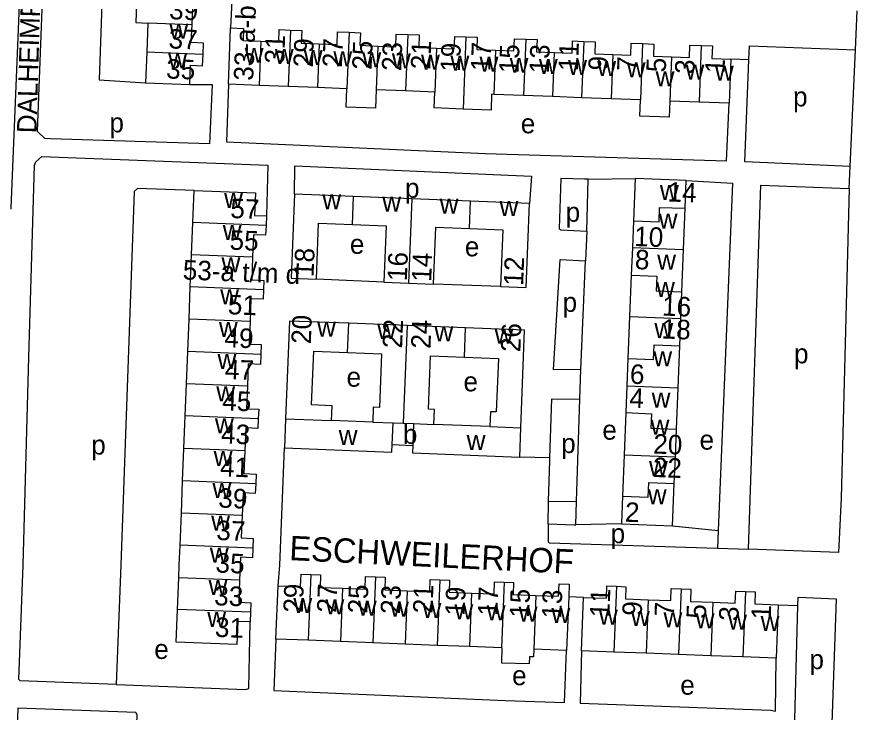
# Model space of a CAD drawing. Extents: x 159675 to 162108, y 386471 to 388472.
# Drawn here: x 161127.7 to 161300, y 387069.9 to 387212.5 of the extents above; entities that cross this region are included whole.
import ezdxf

# ---------------------------------------------------------------- set-up
doc = ezdxf.new("R2010")
doc.units = 0
for name, color, linetype in [('BLT_Basislijn', 7, 'Continuous'), ('BLT_Bebouwing', 7, 'Continuous'), ('BLT_Centroide', 7, 'Continuous'), ('BLT_Huisnummer', 7, 'Continuous'), ('BLT_Huisnummer_ tussenligend', 7, 'Continuous'), ('BLT_Huisnummer_reeks', 7, 'Continuous'), ('BLT_Onderverdeling_panden', 7, 'Continuous'), ('BLT_Straatnaam', 7, 'Continuous'), ('BLT_Straatnaam_verkleind', 7, 'Continuous')]:
    doc.layers.add(name, color=color, linetype=linetype)

msp = doc.modelspace()

# ---------------------------------------------------------------- linework, layer by layer
at = {"layer": 'BLT_Basislijn'}
for p, q in [((161299.66, 387205.69), (161299.99, 387213.67)), ((161298.52, 387181.75), (161299.66, 387205.69)), ((161277.77, 387203.67), (161274.11, 387203.8)), ((161298.35, 387177.28), (161298.52, 387181.75)), ((161244.59, 387168.52), (161244.82, 387179.19)), ((161244.82, 387179.19), (161254.45, 387179.31)), ((161244.59, 387168.52), (161244.31, 387162.41)), ((161130.16, 387142.69), (161130.85, 387165.68)), ((161243.36, 387140.15), (161244.31, 387162.41)), ((161202.94, 387158.06), (161189.11, 387158.7)), ((161226.88, 387157.17), (161213.15, 387157.66)), ((161243.1, 387134.08), (161243.36, 387140.15)), ((161242.44, 387113.09), (161243.1, 387134.08)), ((161236.96, 387122.02), (161230.82, 387122.2)), ((161236.64, 387108.53), (161236.73, 387113.18)), ((161236.73, 387113.18), (161242.44, 387113.09)), ((161242.28, 387108.29), (161242.44, 387113.09)), ((161251.65, 387108.5), (161242.28, 387108.29)), ((161262.15, 387108.09), (161271.51, 387107.17)), ((161271.51, 387107.17), (161271.37, 387103.53)), ((161271.37, 387103.53), (161277.69, 387103.33)), ((161243.87, 387093.43), (161240.85, 387093.57)), ((161283.79, 387091.93), (161287.84, 387091.76))]:
    msp.add_line(p, q, dxfattribs=at)
for points in [[(161126.51, 387173.05), (161126.52, 387173.33), (161129.68, 387250)], [(161163.14, 387198.59), (161167.73, 387198.59), (161167.19, 387186.45), (161134.57, 387187.42), (161133.46, 387187.51), (161131.95, 387188.94), (161134.25, 387250)], [(161146.37, 387250), (161144.56, 387199.56), (161154.07, 387198.96)], [(161177.7, 387236.48), (161172.78, 387236.54), (161171.51, 387210.2)], [(161277.77, 387203.67), (161277.88, 387206.54), (161299.66, 387205.69)], [(161298.52, 387181.75), (161276.95, 387182.7), (161277.77, 387203.67)], [(161171.07, 387198.64), (161170.71, 387186.86), (161223.69, 387184.41), (161273.19, 387182.91), (161273.76, 387194.73)], [(161130.85, 387165.68), (161131.31, 387182.03), (161131.58, 387182.73), (161132.84, 387183.82), (161179.18, 387182.05), (161178.86, 387171.66)], [(161184.62, 387176.11), (161184.72, 387181.88), (161233.23, 387179.81), (161232.83, 387174.21)], [(161244.82, 387179.19), (161244.05, 387179.18), (161239.24, 387179.32), (161238.92, 387169.05), (161239.2, 387168.8), (161244.59, 387168.52)], [(161264.95, 387178.9), (161274.44, 387178.35), (161271.51, 387107.17)], [(161164.04, 387176.88), (161152.41, 387177.28), (161151.74, 387176.62), (161149, 387100), (161148.03, 387075.58)], [(161277.69, 387103.33), (161280.26, 387177.92), (161298.35, 387177.28)], [(161298.35, 387177.28), (161296.68, 387113.77), (161296.13, 387102.65), (161277.69, 387103.33)], [(161243.36, 387140.15), (161237.74, 387140.11), (161239.06, 387162.69), (161244.31, 387162.41)], [(161148.03, 387075.58), (161128.34, 387076.34), (161128.09, 387076.56), (161129.01, 387100), (161130.16, 387142.69)], [(161236.96, 387122.02), (161237.35, 387134.14), (161243.1, 387134.08)], [(161181.25, 387095.81), (161181.64, 387100), (161182.54, 387124.09)], [(161236.73, 387113.18), (161236.94, 387121.45), (161236.96, 387122.02)], [(161236.64, 387108.53), (161236.65, 387104.83), (161236.87, 387104.61), (161271.37, 387103.53)], [(161236.64, 387108.53), (161241.93, 387108.28), (161242.28, 387108.29)], [(161287.84, 387091.76), (161287.89, 387093.46), (161295.66, 387093.11), (161294.7, 387065.63)], [(161294.7, 387065.63), (161287.12, 387065.83), (161287.84, 387091.76)], [(161148.03, 387075.58), (161174.57, 387074.56), (161175.27, 387074.76), (161175.51, 387088.39)], [(161180.82, 387084.88), (161180.38, 387074.34), (161227.82, 387072.26), (161239.98, 387071.86), (161240.41, 387082.53)], [(161243.45, 387082.46), (161243.19, 387071.72), (161282.24, 387070.32), (161283.27, 387070.11), (161283.37, 387080.94)], [(161151.38, 387043.62), (161152.38, 387069.35), (161152.09, 387069.79), (161127.91, 387070.69), (161123.88, 386964), (161148.11, 386963.07), (161151.38, 387043.62)]]:
    msp.add_lwpolyline(points, dxfattribs=at)
at = {"layer": 'BLT_Bebouwing'}
for p, q in [((161154.56, 387211.19), (161154.32, 387205.21)), ((161171.07, 387198.64), (161171.51, 387210.2)), ((161154.32, 387205.21), (161154.07, 387198.96)), ((161274.11, 387203.8), (161273.76, 387194.73)), ((161154.07, 387198.96), (161163.14, 387198.59)), ((161177.39, 387198.4), (161171.07, 387198.64)), ((161183.35, 387198.17), (161177.39, 387198.4)), ((161189.34, 387197.95), (161183.35, 387198.17)), ((161195.36, 387197.72), (161189.34, 387197.95)), ((161207.39, 387197.26), (161201.36, 387197.49)), ((161213.4, 387197.03), (161207.39, 387197.26)), ((161231.59, 387196.34), (161225.46, 387196.57)), ((161237.54, 387196.11), (161231.59, 387196.34)), ((161243.5, 387195.88), (161237.54, 387196.11)), ((161249.52, 387195.65), (161243.5, 387195.88)), ((161255.55, 387195.42), (161249.52, 387195.65)), ((161267.56, 387194.96), (161261.58, 387195.19)), ((161273.76, 387194.73), (161267.56, 387194.96)), ((161254.45, 387179.31), (161254.11, 387170.61)), ((161264.95, 387178.9), (161254.45, 387179.31)), ((161264.73, 387173.2), (161264.95, 387178.9)), ((161163.78, 387170.26), (161164.04, 387176.88)), ((161196.71, 387175.63), (161184.62, 387176.11)), ((161208.73, 387175.16), (161196.71, 387175.63)), ((161220.7, 387174.69), (161208.73, 387175.16)), ((161232.83, 387174.21), (161220.7, 387174.69)), ((161264.39, 387164.74), (161264.73, 387173.2)), ((161163.52, 387163.64), (161163.78, 387170.26)), ((161178.86, 387171.66), (161178.78, 387169.67)), ((161254.11, 387170.61), (161253.89, 387165.15)), ((161253.89, 387165.15), (161253.67, 387159.51)), ((161163.26, 387157.08), (161163.52, 387163.64)), ((161264.05, 387156.1), (161264.39, 387164.74)), ((161253.67, 387159.51), (161253.33, 387150.99)), ((161162.99, 387150.49), (161163.26, 387157.08)), ((161202.94, 387158.06), (161208.05, 387157.86)), ((161208.05, 387157.86), (161213.15, 387157.66)), ((161263.83, 387150.58), (161264.05, 387156.1)), ((161162.73, 387143.82), (161162.99, 387150.49)), ((161207.69, 387149.15), (161195.74, 387149.62)), ((161253.33, 387150.99), (161252.99, 387142.41)), ((161263.61, 387144.99), (161263.83, 387150.58)), ((161219.71, 387148.69), (161207.69, 387149.15)), ((161263.27, 387136.41), (161263.61, 387144.99)), ((161162.47, 387137.2), (161162.73, 387143.82)), ((161252.99, 387142.41), (161252.77, 387136.83)), ((161162.21, 387130.64), (161162.47, 387137.2)), ((161252.77, 387136.83), (161252.55, 387131.3)), ((161262.94, 387127.89), (161263.27, 387136.41)), ((161161.95, 387123.98), (161162.21, 387130.64)), ((161252.55, 387131.3), (161252.21, 387122.67)), ((161200.65, 387129.38), (161192.21, 387129.71)), ((161262.71, 387122.25), (161262.94, 387127.89)), ((161161.68, 387117.32), (161161.95, 387123.98)), ((161204.63, 387124.76), (161208.85, 387124.59)), ((161252.21, 387122.67), (161251.88, 387114.2)), ((161262.5, 387116.78), (161262.71, 387122.25)), ((161161.42, 387110.72), (161161.68, 387117.32)), ((161262.15, 387108.09), (161262.5, 387116.78)), ((161251.88, 387114.2), (161251.65, 387108.5)), ((161161.16, 387104.12), (161161.42, 387110.72)), ((161251.65, 387108.5), (161262.15, 387108.09)), ((161160.64, 387090.96), (161160.9, 387097.45)), ((161180.82, 387084.88), (161181.25, 387095.81)), ((161240.85, 387093.57), (161240.41, 387082.53)), ((161243.45, 387082.46), (161243.87, 387093.43)), ((161175.59, 387090.36), (161175.51, 387088.39)), ((161187.44, 387084.62), (161180.82, 387084.88)), ((161194.05, 387084.36), (161187.44, 387084.62)), ((161200.67, 387084.1), (161194.05, 387084.36)), ((161207.3, 387083.84), (161200.67, 387084.1)), ((161213.89, 387083.58), (161207.3, 387083.84)), ((161220.49, 387083.32), (161213.89, 387083.58)), ((161227.05, 387083.06), (161220.49, 387083.32)), ((161240.41, 387082.53), (161233.66, 387082.8)), ((161250.11, 387082.21), (161243.45, 387082.46)), ((161256.7, 387081.96), (161250.11, 387082.21)), ((161263.36, 387081.7), (161256.7, 387081.96)), ((161269.97, 387081.45), (161263.36, 387081.7)), ((161276.58, 387081.2), (161269.97, 387081.45)), ((161283.37, 387080.94), (161276.58, 387081.2))]:
    msp.add_line(p, q, dxfattribs=at)
for points in [[(161154.8, 387217.17), (161152.3, 387217.27), (161152.06, 387211.29), (161154.56, 387211.19)], [(161163.61, 387210.83), (161163.75, 387214.49), (161166.26, 387214.4), (161166.35, 387216.71)], [(161165.87, 387204.75), (161165.96, 387207.07), (161163.46, 387207.17), (161163.61, 387210.83)], [(161171.51, 387210.2), (161174.17, 387210.1), (161174.07, 387207.58), (161177.74, 387207.44)], [(161177.74, 387207.44), (161181.4, 387207.3), (161181.5, 387209.84), (161183.8, 387209.75)], [(161183.8, 387209.75), (161186.1, 387209.66), (161186, 387207.08), (161189.69, 387206.94)], [(161189.69, 387206.94), (161193.38, 387206.8), (161193.47, 387209.38), (161195.8, 387209.29)], [(161195.8, 387209.29), (161198.13, 387209.2), (161198.04, 387206.62), (161201.7, 387206.48)], [(161201.7, 387206.48), (161205.37, 387206.34), (161205.47, 387208.92), (161207.83, 387208.83)], [(161207.83, 387208.83), (161210.2, 387208.74), (161210.1, 387206.16), (161213.74, 387206.03)], [(161213.74, 387206.03), (161217.38, 387205.89), (161217.48, 387208.45), (161219.78, 387208.37)], [(161219.78, 387208.37), (161222.08, 387208.28), (161221.98, 387205.78), (161225.8, 387205.63)], [(161225.8, 387205.63), (161229.62, 387205.49), (161229.71, 387207.98), (161232.03, 387207.9)], [(161232.03, 387207.9), (161234.35, 387207.81), (161234.25, 387205.3), (161237.89, 387205.17)], [(161237.89, 387205.17), (161241.52, 387205.03), (161241.62, 387207.52), (161243.94, 387207.43)], [(161243.94, 387207.43), (161246.27, 387207.34), (161246.18, 387204.87), (161249.87, 387204.73)], [(161249.87, 387204.73), (161253.56, 387204.59), (161253.66, 387207.06), (161255.99, 387206.97)], [(161255.99, 387206.97), (161258.32, 387206.89), (161258.23, 387204.41), (161261.92, 387204.27)], [(161261.92, 387204.27), (161265.62, 387204.13), (161265.71, 387206.67), (161268.01, 387206.58)], [(161268.01, 387206.58), (161270.3, 387206.49), (161270.2, 387203.95), (161274.11, 387203.8)], [(161163.14, 387198.59), (161163.3, 387202.54), (161165.78, 387202.43), (161165.87, 387204.75)], [(161201.36, 387197.49), (161201.2, 387193.73), (161195.22, 387193.96), (161195.36, 387197.72)], [(161219.21, 387193.54), (161213.27, 387193.77), (161213.4, 387197.03)], [(161225.46, 387196.57), (161225.04, 387196.59), (161224.92, 387193.33), (161219.21, 387193.54)], [(161261.58, 387195.19), (161261.45, 387191.89), (161255.43, 387192.12), (161255.55, 387195.42)], [(161164.04, 387176.88), (161176.6, 387176.38), (161176.41, 387171.76), (161178.86, 387171.66)], [(161184.62, 387176.11), (161183.94, 387158.9), (161189.11, 387158.7)], [(161226.88, 387157.17), (161232.15, 387156.96), (161232.83, 387174.21)], [(161178.78, 387169.67), (161178.7, 387167.67), (161176.23, 387167.77), (161176.04, 387163.15)], [(161189.11, 387158.7), (161189.56, 387170.17), (161196.48, 387169.9)], [(161196.48, 387169.9), (161203.4, 387169.63), (161202.94, 387158.06)], [(161213.15, 387157.66), (161213.61, 387169.31), (161220.48, 387169.04)], [(161220.48, 387169.04), (161227.34, 387168.77), (161226.88, 387157.17)], [(161176.04, 387163.15), (161175.86, 387158.53), (161178.33, 387158.43), (161178.25, 387156.48)], [(161178.25, 387156.48), (161178.18, 387154.54), (161175.7, 387154.64), (161175.51, 387150)], [(161175.51, 387150), (161175.33, 387145.36), (161177.82, 387145.26), (161177.73, 387143.23)], [(161195.74, 387149.62), (161183.57, 387150.09), (161182.77, 387130.06)], [(161231.05, 387128.17), (161231.81, 387148.22), (161219.71, 387148.69)], [(161177.73, 387143.23), (161177.65, 387141.2), (161175.14, 387141.3), (161174.96, 387136.7)], [(161192.21, 387129.71), (161192.33, 387132.73), (161188.14, 387132.89), (161188.57, 387143.91), (161195.51, 387143.65)], [(161195.51, 387143.65), (161202.45, 387143.38), (161202.02, 387132.37), (161200.76, 387132.42), (161200.65, 387129.38)], [(161213.22, 387128.89), (161213.34, 387131.96), (161212.1, 387132.01), (161212.53, 387142.95), (161219.47, 387142.68)], [(161219.47, 387142.68), (161226.42, 387142.41), (161226, 387131.44), (161224.8, 387131.49), (161224.68, 387128.45)], [(161174.96, 387136.7), (161174.77, 387132.11), (161177.28, 387132.01), (161177.2, 387130.04)], [(161177.2, 387130.04), (161177.12, 387128.07), (161174.61, 387128.17), (161174.42, 387123.49)], [(161182.77, 387130.06), (161182.54, 387124.09)], [(161224.68, 387128.45), (161213.22, 387128.89)], [(161230.82, 387122.2), (161231.05, 387128.17)], [(161182.54, 387124.09), (161204.57, 387123.23), (161204.63, 387124.76)], [(161208.85, 387124.59), (161208.79, 387123.06), (161230.82, 387122.2)], [(161174.42, 387123.49), (161174.24, 387118.8), (161176.74, 387118.7), (161176.67, 387116.73)], [(161176.67, 387116.73), (161176.59, 387114.75), (161174.08, 387114.85), (161173.9, 387110.23)], [(161173.9, 387110.23), (161173.72, 387105.61), (161176.15, 387105.51), (161176.08, 387103.53)], [(161160.9, 387097.45), (161161, 387100), (161161.16, 387104.12)], [(161176.08, 387103.53), (161176, 387101.55), (161173.55, 387101.65), (161173.49, 387100), (161173.36, 387096.96)], [(161181.25, 387095.81), (161185.86, 387095.63), (161185.96, 387098.2), (161187.97, 387098.12)], [(161187.97, 387098.12), (161189.98, 387098.05), (161189.88, 387095.47), (161194.48, 387095.29)], [(161173.36, 387096.96), (161173.18, 387092.43), (161175.67, 387092.33), (161175.59, 387090.36)], [(161194.48, 387095.29), (161199.09, 387095.11), (161199.19, 387097.7), (161201.21, 387097.62)], [(161201.21, 387097.62), (161203.22, 387097.55), (161203.12, 387094.98), (161207.73, 387094.8)], [(161207.73, 387094.8), (161212.34, 387094.61), (161212.44, 387097.11), (161214.42, 387097.04)], [(161214.42, 387097.04), (161216.41, 387096.96), (161216.31, 387094.49), (161220.92, 387094.31)], [(161220.92, 387094.31), (161225.54, 387094.13), (161225.63, 387096.63), (161227.58, 387096.55)], [(161227.58, 387096.55), (161229.53, 387096.47), (161229.43, 387094.02), (161234.1, 387093.84)], [(161234.1, 387093.84), (161238.76, 387093.65), (161238.86, 387096.18), (161240.95, 387096.1), (161240.85, 387093.57)], [(161243.87, 387093.43), (161248.58, 387093.26), (161248.67, 387095.76), (161250.62, 387095.69)], [(161250.62, 387095.69), (161252.58, 387095.61), (161252.48, 387093.11), (161257.12, 387092.93)], [(161257.12, 387092.93), (161261.76, 387092.76), (161261.85, 387095.24), (161263.87, 387095.17)], [(161263.87, 387095.17), (161265.88, 387095.09), (161265.79, 387092.61), (161270.39, 387092.43)], [(161270.39, 387092.43), (161274.98, 387092.26), (161275.08, 387094.73), (161277.09, 387094.65)], [(161277.09, 387094.65), (161279.09, 387094.58), (161279, 387092.11), (161283.79, 387091.93), (161283.37, 387080.94)], [(161175.51, 387088.39), (161173.01, 387088.49), (161172.82, 387083.78), (161160.37, 387084.27), (161160.64, 387090.96)], [(161233.66, 387082.8), (161233.6, 387081.22), (161232.82, 387081.25), (161232.76, 387079.77), (161227.12, 387079.92), (161227.21, 387083.06), (161227.05, 387083.06)]]:
    msp.add_lwpolyline(points, dxfattribs=at)
at = {"layer": 'BLT_Onderverdeling_panden'}
for p, q in [((161163.61, 387210.83), (161154.56, 387211.19)), ((161183.8, 387209.75), (161183.35, 387198.17)), ((161195.8, 387209.29), (161195.36, 387197.72)), ((161207.83, 387208.83), (161207.39, 387197.26)), ((161219.78, 387208.37), (161219.21, 387193.54)), ((161177.74, 387207.44), (161177.39, 387198.4)), ((161189.69, 387206.94), (161189.34, 387197.95)), ((161201.7, 387206.48), (161201.36, 387197.49)), ((161232.03, 387207.9), (161231.59, 387196.34)), ((161243.94, 387207.43), (161243.5, 387195.88)), ((161255.99, 387206.97), (161255.55, 387195.42)), ((161268.01, 387206.58), (161267.56, 387194.96)), ((161165.87, 387204.75), (161154.32, 387205.21)), ((161213.74, 387206.03), (161213.4, 387197.03)), ((161225.8, 387205.63), (161225.46, 387196.57)), ((161237.89, 387205.17), (161237.54, 387196.11)), ((161249.87, 387204.73), (161249.52, 387195.65)), ((161261.92, 387204.27), (161261.58, 387195.19)), ((161196.48, 387169.9), (161196.71, 387175.63)), ((161208.05, 387157.86), (161208.73, 387175.16)), ((161220.48, 387169.04), (161220.7, 387174.69)), ((161178.78, 387169.67), (161163.78, 387170.26)), ((161253.89, 387165.15), (161264.39, 387164.74)), ((161176.04, 387163.15), (161163.52, 387163.64)), ((161178.25, 387156.48), (161163.26, 387157.08)), ((161175.51, 387150), (161162.99, 387150.49)), ((161195.51, 387143.65), (161195.74, 387149.62)), ((161253.33, 387150.99), (161263.83, 387150.58)), ((161207.69, 387149.15), (161206.91, 387129.14)), ((161219.47, 387142.68), (161219.71, 387148.69)), ((161177.73, 387143.23), (161162.73, 387143.82)), ((161174.96, 387136.7), (161162.47, 387137.2)), ((161252.77, 387136.83), (161263.27, 387136.41)), ((161177.2, 387130.04), (161162.21, 387130.64)), ((161182.77, 387130.06), (161192.21, 387129.71)), ((161200.65, 387129.38), (161204.86, 387129.22)), ((161204.63, 387124.76), (161204.86, 387129.22)), ((161204.86, 387129.22), (161206.91, 387129.14)), ((161206.91, 387129.14), (161209.05, 387129.05)), ((161209.05, 387129.05), (161208.85, 387124.59)), ((161209.05, 387129.05), (161213.22, 387128.89)), ((161224.68, 387128.45), (161231.05, 387128.17)), ((161174.42, 387123.49), (161161.95, 387123.98)), ((161252.21, 387122.67), (161262.71, 387122.25)), ((161176.67, 387116.73), (161161.68, 387117.32)), ((161173.9, 387110.23), (161161.42, 387110.72)), ((161176.08, 387103.53), (161161.16, 387104.12)), ((161187.97, 387098.12), (161187.44, 387084.62)), ((161173.36, 387096.96), (161160.9, 387097.45)), ((161201.21, 387097.62), (161200.67, 387084.1)), ((161214.42, 387097.04), (161213.89, 387083.58)), ((161227.58, 387096.55), (161227.05, 387083.06)), ((161194.48, 387095.29), (161194.05, 387084.36)), ((161207.73, 387094.8), (161207.3, 387083.84)), ((161250.62, 387095.69), (161250.11, 387082.21)), ((161263.87, 387095.17), (161263.36, 387081.7)), ((161277.09, 387094.65), (161276.58, 387081.2)), ((161220.92, 387094.31), (161220.49, 387083.32)), ((161234.1, 387093.84), (161233.66, 387082.8)), ((161257.12, 387092.93), (161256.7, 387081.96)), ((161175.59, 387090.36), (161160.64, 387090.96)), ((161270.39, 387092.43), (161269.97, 387081.45))]:
    msp.add_line(p, q, dxfattribs=at)
for points in [[(161254.11, 387170.61), (161259.36, 387170.41), (161259.48, 387173.4), (161264.73, 387173.2)], [(161253.67, 387159.51), (161258.92, 387159.3), (161258.8, 387156.3), (161264.05, 387156.1)], [(161252.99, 387142.41), (161258.24, 387142.2), (161258.36, 387145.2), (161263.61, 387144.99)], [(161252.55, 387131.3), (161257.81, 387131.09), (161257.69, 387128.1), (161262.94, 387127.89)], [(161251.88, 387114.2), (161257.13, 387113.99), (161257.25, 387116.99), (161262.5, 387116.78)]]:
    msp.add_lwpolyline(points, dxfattribs=at)

# ---------------------------------------------------------------- texts
at = {"layer": 'BLT_Centroide'}
for s, p in [('w', (161158.96, 387207.97)), ('w', (161158.73, 387201.91)), ('w', (161174.41, 387203.03)), ('w', (161180.59, 387202.81)), ('w', (161186.52, 387202.56)), ('w', (161192.58, 387202.33)), ('w', (161198.53, 387202.09)), ('w', (161204.59, 387201.88)), ('w', (161210.56, 387201.64)), ('w', (161216.59, 387201.41)), ('w', (161222.56, 387201.22)), ('w', (161228.73, 387200.98)), ('w', (161234.73, 387200.75)), ('w', (161240.73, 387200.53)), ('w', (161246.69, 387200.3)), ('w', (161252.75, 387200.08)), ('w', (161258.67, 387198.2)), ('w', (161264.8, 387199.61)), ('w', (161270.83, 387199.39)), ('p', (161286.85, 387194.09)), ('p', (161146.68, 387188.77)), ('e', (161231.02, 387188.58)), ('p', (161207.28, 387175.36)), ('w', (161259.54, 387174.88)), ('w', (161170.18, 387173.28)), ('w', (161190.33, 387173.02)), ('w', (161202.61, 387172.53)), ('w', (161214.38, 387172.11)), ('w', (161226.66, 387171.62)), ('p', (161240.22, 387170.44)), ('w', (161259.3, 387169.06)), ('w', (161169.91, 387166.72)), ('e', (161195.98, 387163.87)), ('e', (161219.55, 387163.35)), ('w', (161258.98, 387160.62)), ('w', (161169.65, 387160.06)), ('w', (161169.38, 387153.53)), ('w', (161258.75, 387155.03)), ('p', (161239.6, 387151.96)), ('w', (161169.12, 387146.84)), ('w', (161189.25, 387146.88)), ('w', (161258.41, 387146.59)), ('w', (161201.59, 387146.39)), ('w', (161213.31, 387145.92)), ('w', (161225.64, 387145.45)), ('p', (161287.04, 387141.41)), ('w', (161168.84, 387140.25)), ('w', (161258.19, 387140.81)), ('e', (161195.3, 387136.62)), ('e', (161219.27, 387135.67)), ('w', (161168.58, 387133.62)), ('w', (161257.85, 387132.34)), ('w', (161168.31, 387127.06)), ('b', (161206.84, 387124.89)), ('e', (161247.74, 387125.76)), ('w', (161257.63, 387126.78)), ('w', (161193.68, 387124.66)), ('p', (161142.95, 387122.7)), ('w', (161219.92, 387123.62)), ('p', (161239.3, 387123.01)), ('e', (161267.68, 387123.72)), ('w', (161168.05, 387120.34)), ('w', (161257.3, 387118.34)), ('w', (161167.8, 387113.78)), ('w', (161257.07, 387112.53)), ('w', (161167.53, 387107.12)), ('p', (161249.45, 387104.53)), ('w', (161167.26, 387100.53)), ('w', (161167, 387093.91)), ('w', (161184.39, 387090.22)), ('w', (161190.97, 387089.95)), ('w', (161197.62, 387089.69)), ('w', (161204.2, 387089.45)), ('w', (161210.86, 387089.19)), ('w', (161217.41, 387088.94)), ('w', (161224.03, 387088.69)), ('w', (161230.58, 387088.44)), ('w', (161237.3, 387088.19)), ('w', (161166.73, 387087.38)), ('w', (161247.03, 387087.81)), ('w', (161253.61, 387087.56)), ('w', (161260.28, 387087.31)), ('w', (161266.88, 387087.06)), ('w', (161273.53, 387086.81)), ('w', (161280.19, 387086.56)), ('e', (161155.87, 387080.8)), ('p', (161290.21, 387078.71)), ('e', (161229.24, 387075.42)), ('e', (161263.72, 387073.46))]:
    msp.add_text(s, height=4, dxfattribs=at).set_placement(p)
at = {"layer": 'BLT_Huisnummer'}
for s, rotation, p in [('39', 357.7081, (161158.87, 387211.99)), ('29', 87.8154, (161188.37, 387202.05)), ('25', 87.8154, (161200.42, 387201.55)), ('21', 87.8154, (161212.44, 387201.62)), ('17', 87.8154, (161224.75, 387201.25)), ('13', 87.8154, (161236.75, 387200.82)), ('35', 357.7081, (161158.25, 387199.84)), ('9', 87.8154, (161248.84, 387201.39)), ('5', 87.8154, (161260.74, 387201.03)), ('1', 87.8154, (161272.78, 387200.83)), ('14', 357.7316, (161261.05, 387174.61)), ('57', 357.7362, (161171.4, 387171.22)), ('10', 357.7371, (161254.21, 387165.48)), ('18', 87.7395, (161188.52, 387159.07)), ('16', 87.7395, (161207.65, 387158.23)), ('14', 87.7395, (161212.64, 387158.09)), ('8', 357.7371, (161254.36, 387160.75)), ('12', 87.7395, (161231.49, 387157.27)), ('51', 357.7362, (161170.9, 387151.5)), ('16', 357.7316, (161259.93, 387151.22)), ('20', 87.7395, (161187.96, 387145.32)), ('22', 87.7395, (161206.67, 387144.43)), ('24', 87.7395, (161212.49, 387144.35)), ('18', 357.7316, (161259.84, 387146.52)), ('26', 87.7395, (161230.92, 387143.65)), ('47', 357.7362, (161170.3, 387138.22)), ('6', 357.7371, (161253.33, 387137.25)), ('4', 357.7371, (161253.23, 387132.35)), ('43', 357.7362, (161169.5, 387125.03)), ('20', 357.7316, (161258.12, 387122.93)), ('22', 357.7316, (161258.02, 387118.13)), ('39', 357.7362, (161168.94, 387111.85)), ('2', 357.7371, (161252.32, 387108.95)), ('35', 357.7362, (161168.37, 387098.54)), ('29', 87.8259, (161186.31, 387090.2)), ('25', 87.8259, (161199.55, 387090.06)), ('21', 87.8259, (161212.9, 387090.06)), ('17', 87.8259, (161226.18, 387089.59)), ('13', 87.8259, (161239.31, 387089.02)), ('11', 87.8259, (161249.17, 387089.27)), ('5', 87.8259, (161268.96, 387088.99)), ('1', 87.8259, (161282.26, 387088.84)), ('31', 357.7362, (161168.25, 387085.35))]:
    msp.add_text(s, height=4, rotation=rotation, dxfattribs=at).set_placement(p)
at = {"layer": 'BLT_Huisnummer_ tussenligend'}
for s, rotation, p in [('37', 357.7081, (161158.76, 387206)), ('31', 87.8154, (161182.49, 387202.79)), ('27', 87.8154, (161194.34, 387202.03)), ('23', 87.8154, (161206.5, 387201.29)), ('19', 87.8154, (161218.52, 387201.12)), ('15', 87.8154, (161230.54, 387200.83)), ('11', 87.8154, (161242.72, 387201.28)), ('7', 87.8154, (161254.74, 387201.27)), ('3', 87.8154, (161266.61, 387200.68)), ('55', 357.7362, (161171.25, 387164.73)), ('49', 357.7362, (161170.2, 387144.74)), ('45', 357.7362, (161169.75, 387131.81)), ('41', 357.7362, (161169.3, 387118.27)), ('37', 357.7362, (161168.54, 387105.21)), ('33', 357.7362, (161168.1, 387091.83)), ('27', 87.8259, (161193.2, 387090.22)), ('23', 87.8259, (161206.26, 387089.93)), ('19', 87.8259, (161219.49, 387089.61)), ('15', 87.8259, (161232.71, 387089.17)), ('9', 87.8259, (161255.81, 387089.59)), ('7', 87.8259, (161262.42, 387089.43)), ('3', 87.8259, (161275.63, 387088.54))]:
    msp.add_text(s, height=4, rotation=rotation, dxfattribs=at).set_placement(p)
at = {"layer": 'BLT_Huisnummer_reeks'}
for s, rotation, p in [('33-a-b', 87.8154, (161176.15, 387199.31)), ('53-a t/m d', 357.7362, (161161.66, 387158.62))]:
    msp.add_text(s, height=4, rotation=rotation, dxfattribs=at).set_placement(p)
at = {"layer": 'BLT_Straatnaam'}
msp.add_text('ESCHWEILERHOF', height=4.9999, rotation=357.2076, dxfattribs=at).set_placement((161183.48, 387101.08))
at = {"layer": 'BLT_Straatnaam_verkleind'}
msp.add_text('DALHEIMPAD', height=4, rotation=88.3146, dxfattribs=at).set_placement((161131.7, 387188.55))

doc.saveas('drawing.dxf')
